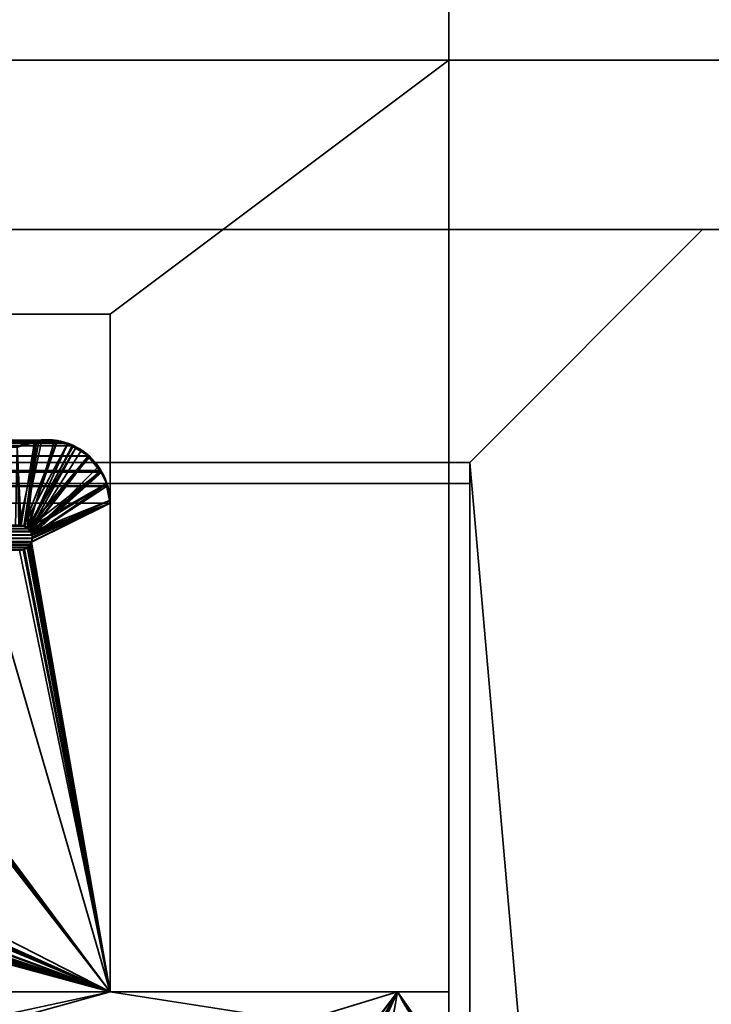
# Model space of a CAD drawing. Header units: millimetres. Extents: x -590 to 3690, y -120 to 127.
# Tile 870 of 903: x 3507.43 to 3515.6, y 4.85 to 16.48. Entities that reach past the tile are written whole.
import ezdxf

# ---------------------------------------------------------------- set-up
doc = ezdxf.new("R2010")
doc.units = ezdxf.units.MM
doc.layers.add('151', color=7, linetype='Continuous', true_color=0xffffff)

# ---------------------------------------------------------------- blocks, each defined once
blk = doc.blocks.new('UG_SURFACE_003')
at = {"layer": '151', "color": 252, "linetype": 'Continuous', "lineweight": 35}
for points in [[(3690, -31.2, 2203), (3690, 108.2, 2203), (2310, 108.2, 2203), (2310, -31.2, 2203)], [(2460, -31.2, 2053), (2460, 108.2, 2053), (3540, 108.2, 2053), (3540, -31.2, 2053)]]:
    blk.add_3dface(points, dxfattribs=at)
blk = doc.blocks.new('UG_SURFACE_170')
at = {"layer": '151', "color": 254, "linetype": 'Continuous', "lineweight": 35}
for points in [[(3524.75, -35, 2033.25), (3524.75, 111.75, 2033.25), (2475.25, 111.75, 2033.25), (2475.25, -35, 2033.25)], [(3505.75, 111.75, 2014.25), (3512.5, 111.75, 2021), (3512.5, 81, 2021), (3500.75, 5, 2009.25)], [(3500.75, 5, 2009.25), (3512.5, 81, 2021), (3504.5, 13, 2013)], [(3508.5, 13, 2017), (3504.5, 13, 2013), (3512.5, 81, 2021), (3512.5, 16, 2021)], [(3512.5, 81, 2021), (3517, 81, 2025.5), (3517, 16, 2025.5), (3512.5, 16, 2021)], [(3517, 16, 2025.5), (3517, -33, 2025.5), (2483, -33, 2025.5), (2483, 16, 2025.5)], [(3517, 16, 2025.5), (2483, 16, 2025.5), (2487.5, 16, 2021), (3512.5, 16, 2021)], [(3512.5, 5, 2021), (3512.5, 16, 2021), (2487.5, 16, 2021), (2487.5, 5, 2021)], [(3512.5, 16, 2021), (3512.5, 5, 2021), (3508.5, 5, 2017), (3508.5, 13, 2017)], [(3508.5, 13, 2017), (3508.5, 5, 2017), (2491.5, 5, 2017), (2491.5, 13, 2017)], [(3508.5, 13, 2017), (2491.5, 13, 2017), (2495.5, 13, 2013), (3504.5, 13, 2013)], [(3512.5, 5, 2021), (2487.5, 5, 2021), (2491.5, 5, 2017), (3508.5, 5, 2017)]]:
    blk.add_3dface(points, dxfattribs=at)
blk = doc.blocks.new('UG_SURFACE_173')
at = {"layer": '151', "color": 254, "linetype": 'Continuous', "lineweight": 35}
for points in [[(3500.798, 107.05, 2009.298), (3500.75, 106.75, 2009.25), (3500.75, 5, 2009.25), (3512.5, 81, 2021)], [(3512.5, 81, -7), (3504.5, 13, -7), (3500.75, 106.75, -7)], [(3504.5, 13, 2013), (3512.5, 81, 2021), (3500.75, 5, 2009.25)], [(3508.5, 13, -7), (3504.5, 13, -7), (3512.5, 81, -7), (3512.5, 16, -7)], [(3504.5, 13, 2013), (3508.5, 13, 2017), (3512.5, 16, 2021), (3512.5, 81, 2021)], [(3512.5, 81, -7), (3517, 81, -7), (3517, 16, -7), (3512.5, 16, -7)], [(3517, 81, 2025.5), (3512.5, 81, 2021), (3512.5, 16, 2021), (3517, 16, 2025.5)], [(3512.5, 16, -7), (3512.5, 5, -7), (3508.5, 5, -7), (3508.5, 13, -7)], [(3508.5, 13, 2017), (3508.5, 5, 2017), (3512.5, 5, 2021), (3512.5, 16, 2021)], [(3512.5, 5, -7), (3512.5, 16, -7), (3512.5, 16, 2021), (3512.5, 5, 2021)], [(3517, 16, 2025.5), (3512.5, 16, 2021), (3512.5, 16, -7), (3517, 16, -7)], [(3508.5, 13, 2017), (3504.5, 13, 2013), (3504.5, 13, -7), (3508.5, 13, -7)], [(3508.5, 13, -7), (3508.5, 5, -7), (3508.5, 5, 2017), (3508.5, 13, 2017)], [(3512.5, 5, 2021), (3508.5, 5, 2017), (3508.5, 5, -7), (3512.5, 5, -7)]]:
    blk.add_3dface(points, dxfattribs=at)
blk = doc.blocks.new('UG_SURFACE_200')
at = {"layer": '151', "color": 46, "linetype": 'Continuous', "lineweight": 35}
for points in [[(2492.162, 11.493, 2016.338), (3507.838, 11.493, 2016.338), (3507.655, 11.513, 2016.155)], [(2492.345, 11.513, 2016.155), (2492.162, 11.493, 2016.338), (3507.655, 11.513, 2016.155)], [(3507.655, 11.513, 2016.155), (3507.606, 11.497, 2016.106), (2492.394, 11.497, 2016.106), (2492.345, 11.513, 2016.155)], [(3507.606, 11.497, 2016.106), (3507.655, 11.513, 2016.155), (3507.494, 10.497, 2015.995), (3507.494, 10.497, 2015.994)], [(3507.529, 10.471, 2016.029), (3507.494, 10.497, 2015.995), (3507.655, 11.513, 2016.155), (3507.838, 11.493, 2016.338)], [(2491.755, 11.329, 2016.745), (3508.245, 11.329, 2016.745), (3508.049, 11.446, 2016.549), (2491.951, 11.446, 2016.549)], [(2491.951, 11.446, 2016.549), (3508.049, 11.446, 2016.549), (3508.001, 11.475, 2016.501)], [(2491.999, 11.475, 2016.501), (2491.951, 11.446, 2016.549), (3508.001, 11.475, 2016.501)], [(3508.001, 11.475, 2016.501), (3507.838, 11.493, 2016.338), (2492.162, 11.493, 2016.338), (2491.999, 11.475, 2016.501)], [(2492.394, 11.497, 2016.106), (3507.606, 11.497, 2016.106), (3507.4, 11.432, 2015.899), (2492.6, 11.432, 2015.899)], [(3507.447, 10.507, 2015.948), (3507.428, 10.511, 2015.929), (3507.4, 11.432, 2015.899), (3507.606, 11.497, 2016.106)], [(3507.494, 10.497, 2015.994), (3507.447, 10.507, 2015.948), (3507.606, 11.497, 2016.106)], [(3507.538, 10.465, 2016.038), (3507.529, 10.471, 2016.029), (3507.838, 11.493, 2016.338), (3508.001, 11.475, 2016.501)], [(3508.001, 11.475, 2016.501), (3508.049, 11.446, 2016.549), (3507.538, 10.465, 2016.038)], [(3507.557, 10.438, 2016.057), (3507.538, 10.465, 2016.038), (3508.049, 11.446, 2016.549), (3508.245, 11.329, 2016.745)], [(2491.745, 11.323, 2016.755), (2491.611, 11.154, 2016.889), (3508.389, 11.154, 2016.889)], [(3508.255, 11.323, 2016.755), (3508.245, 11.329, 2016.745), (2491.755, 11.329, 2016.745), (2491.745, 11.323, 2016.755)], [(2491.745, 11.323, 2016.755), (3508.389, 11.154, 2016.889), (3508.255, 11.323, 2016.755)], [(3507.564, 10.429, 2016.063), (3507.557, 10.438, 2016.057), (3508.245, 11.329, 2016.745), (3508.255, 11.323, 2016.755)], [(3508.255, 11.323, 2016.755), (3508.389, 11.154, 2016.889), (3507.564, 10.429, 2016.063)], [(2491.597, 11.136, 2016.903), (2491.53, 10.974, 2016.97), (3508.47, 10.974, 2016.97)], [(3508.403, 11.136, 2016.903), (3508.389, 11.154, 2016.889), (2491.611, 11.154, 2016.889), (2491.597, 11.136, 2016.903)], [(2491.597, 11.136, 2016.903), (3508.47, 10.974, 2016.97), (3508.403, 11.136, 2016.903)], [(3507.575, 10.396, 2016.075), (3507.564, 10.429, 2016.063), (3508.389, 11.154, 2016.889), (3508.403, 11.136, 2016.903)], [(3508.403, 11.136, 2016.903), (3508.47, 10.974, 2016.97), (3507.575, 10.396, 2016.075)], [(2491.5, 10.768, 2017), (3508.5, 10.768, 2017), (3508.474, 10.964, 2016.974)], [(2491.526, 10.964, 2016.974), (2491.5, 10.768, 2017), (3508.474, 10.964, 2016.974)], [(3508.474, 10.964, 2016.974), (3508.47, 10.974, 2016.97), (2491.53, 10.974, 2016.97), (2491.526, 10.964, 2016.974)], [(3508.47, 10.974, 2016.97), (3507.576, 10.393, 2016.076), (3507.575, 10.396, 2016.075)], [(3508.47, 10.974, 2016.97), (3508.474, 10.964, 2016.974), (3508.5, 10.768, 2017), (3507.576, 10.393, 2016.076)], [(2491.5, 10.768, 2017), (2491.5, 5, 2017), (3508.5, 5, 2017), (3508.5, 10.768, 2017)], [(3508.5, 10.768, 2017), (3508.5, 5, 2017), (3507.558, 10.286, 2016.058), (3507.569, 10.309, 2016.069)], [(3507.569, 10.309, 2016.069), (3507.572, 10.318, 2016.073), (3508.5, 10.768, 2017)], [(3507.572, 10.318, 2016.073), (3507.579, 10.352, 2016.079), (3508.5, 10.768, 2017)], [(3507.579, 10.352, 2016.079), (3507.579, 10.354, 2016.079), (3507.576, 10.393, 2016.076), (3508.5, 10.768, 2017)], [(3507.557, 10.438, 2016.057), (2492.443, 10.438, 2016.057), (2492.462, 10.465, 2016.038)], [(2492.462, 10.465, 2016.038), (2492.471, 10.471, 2016.029), (3507.529, 10.471, 2016.029), (3507.538, 10.465, 2016.038)], [(3507.538, 10.465, 2016.038), (3507.557, 10.438, 2016.057), (2492.462, 10.465, 2016.038)], [(3507.529, 10.471, 2016.029), (2492.471, 10.471, 2016.029), (2492.506, 10.497, 2015.995)], [(2492.553, 10.507, 2015.948), (3507.447, 10.507, 2015.948), (3507.494, 10.497, 2015.994), (2492.506, 10.497, 2015.994)], [(3507.494, 10.497, 2015.995), (3507.529, 10.471, 2016.029), (2492.506, 10.497, 2015.995)], [(3507.428, 10.511, 2015.929), (3507.447, 10.507, 2015.948), (2492.553, 10.507, 2015.948)], [(3507.576, 10.393, 2016.076), (2492.421, 10.354, 2016.079), (2492.424, 10.393, 2016.076)], [(3507.576, 10.393, 2016.076), (3507.579, 10.354, 2016.079), (2492.421, 10.354, 2016.079)], [(2492.421, 10.354, 2016.079), (3507.579, 10.354, 2016.079), (3507.579, 10.352, 2016.079)], [(3507.579, 10.352, 2016.079), (3507.572, 10.318, 2016.073), (2492.421, 10.354, 2016.079)], [(2492.421, 10.352, 2016.079), (2492.421, 10.354, 2016.079), (3507.572, 10.318, 2016.073)], [(3507.572, 10.318, 2016.073), (2492.428, 10.318, 2016.073), (2492.421, 10.352, 2016.079)], [(2492.424, 10.393, 2016.076), (2492.425, 10.396, 2016.075), (3507.575, 10.396, 2016.075), (3507.576, 10.393, 2016.076)], [(3507.564, 10.429, 2016.063), (2492.425, 10.396, 2016.075), (2492.436, 10.429, 2016.063)], [(3507.564, 10.429, 2016.063), (3507.575, 10.396, 2016.075), (2492.425, 10.396, 2016.075)], [(2492.436, 10.429, 2016.063), (2492.443, 10.438, 2016.057), (3507.557, 10.438, 2016.057), (3507.564, 10.429, 2016.063)], [(3507.572, 10.318, 2016.073), (3507.569, 10.309, 2016.069), (2492.431, 10.309, 2016.069), (2492.428, 10.318, 2016.073)], [(2492.442, 10.286, 2016.058), (2492.431, 10.309, 2016.069), (3507.569, 10.309, 2016.069)], [(2492.442, 10.286, 2016.058), (3507.569, 10.309, 2016.069), (3507.558, 10.286, 2016.058)], [(3507.558, 10.286, 2016.058), (3507.547, 10.272, 2016.047), (2492.453, 10.272, 2016.047), (2492.442, 10.286, 2016.058)], [(2492.453, 10.272, 2016.047), (3507.547, 10.272, 2016.047), (3507.528, 10.249, 2016.027)], [(2492.472, 10.249, 2016.027), (2492.453, 10.272, 2016.047), (3507.528, 10.249, 2016.027)], [(3507.528, 10.249, 2016.027), (3507.516, 10.243, 2016.016), (2492.484, 10.243, 2016.016), (2492.472, 10.249, 2016.027)], [(2492.525, 10.22, 2015.975), (2492.484, 10.243, 2016.016), (3507.516, 10.243, 2016.016)], [(2492.525, 10.22, 2015.975), (3507.516, 10.243, 2016.016), (3507.475, 10.22, 2015.975)], [(3507.475, 10.22, 2015.975), (3507.516, 10.243, 2016.016), (3507.528, 10.249, 2016.027), (3508.5, 5, 2017)], [(3508.5, 5, 2017), (3507.528, 10.249, 2016.027), (3507.547, 10.272, 2016.047), (3507.558, 10.286, 2016.058)], [(3507.475, 10.22, 2015.975), (3507.473, 10.22, 2015.973), (2492.527, 10.22, 2015.973), (2492.525, 10.22, 2015.975)], [(2492.527, 10.22, 2015.973), (3507.473, 10.22, 2015.973), (3507.43, 10.213, 2015.93), (2492.57, 10.213, 2015.93)], [(3507.43, 10.213, 2015.93), (3507.303, 10.213, 2015.802), (2492.697, 10.213, 2015.802), (2492.57, 10.213, 2015.93)], [(3508.5, 5, 2017), (3507.174, 9.549, 2015.674), (3507.303, 10.213, 2015.802), (3507.43, 10.213, 2015.93)], [(3508.5, 5, 2017), (3507.43, 10.213, 2015.93), (3507.473, 10.22, 2015.973)], [(3507.473, 10.22, 2015.973), (3507.475, 10.22, 2015.975), (3508.5, 5, 2017)], [(3507.174, 9.549, 2015.674), (3508.5, 5, 2017), (3506.789, 7.267, 2015.289), (3506.787, 7.279, 2015.286)], [(3506.784, 7.199, 2015.284), (3506.789, 7.267, 2015.289), (3508.5, 5, 2017)], [(3506.552, 5.993, 2015.052), (3506.784, 7.199, 2015.284), (3508.5, 5, 2017)], [(3508.5, 5, 2017), (3506.511, 5.87, 2015.012), (3506.552, 5.993, 2015.052)], [(3508.5, 5, 2017), (3506.429, 5.748, 2014.929), (3506.429, 5.748, 2014.929), (3506.507, 5.863, 2015.007)], [(3506.507, 5.863, 2015.007), (3506.511, 5.87, 2015.012), (3508.5, 5, 2017)], [(3506.32, 5.666, 2014.821), (3506.429, 5.748, 2014.929), (3508.5, 5, 2017)], [(3506.194, 5.618, 2014.694), (3506.287, 5.64, 2014.786), (3508.5, 5, 2017), (3504.568, 4.15, 2013.068)], [(3508.5, 5, 2017), (3506.287, 5.64, 2014.786), (3506.32, 5.666, 2014.821)], [(3512.094, 4.669, 2020.594), (2488.104, 5, 2020.396), (2487.931, 4.704, 2020.57)], [(3512.094, 4.669, 2020.594), (3511.896, 5, 2020.396), (2488.104, 5, 2020.396)], [(3511.896, 5, 2020.396), (3508.5, 5, 2017), (2491.5, 5, 2017), (2488.104, 5, 2020.396)], [(3505.429, 4.15, 2013.929), (3504.568, 4.15, 2013.068), (3508.5, 5, 2017)], [(3510.747, 4.647, 2019.247), (3508.108, 4.15, 2016.608), (3505.429, 4.15, 2013.929), (3508.5, 5, 2017)], [(3508.5, 5, 2017), (3511.896, 5, 2020.396), (3510.747, 4.647, 2019.247)], [(3511.272, 4.145, 2019.772), (3511.082, 4.137, 2019.582), (3510.747, 4.647, 2019.247), (3511.896, 5, 2020.396)], [(3511.896, 5, 2020.396), (3511.453, 4.153, 2019.953), (3511.272, 4.145, 2019.772)], [(3511.503, 4.129, 2020.003), (3511.453, 4.153, 2019.953), (3511.896, 5, 2020.396)], [(3511.725, 4.024, 2020.225), (3511.503, 4.129, 2020.003), (3511.896, 5, 2020.396)], [(3511.896, 5, 2020.396), (3512.094, 4.669, 2020.594), (3511.806, 3.986, 2020.306), (3511.725, 4.024, 2020.225)]]:
    blk.add_3dface(points, dxfattribs=at)
blk = doc.blocks.new('UG_SURFACE_201')
at = {"layer": '151', "color": 46, "linetype": 'Continuous', "lineweight": 35}
for points in [[(3507.479, 10.503, -7), (3507.43, 10.51, -7), (3507.629, 11.498, -7), (3507.694, 11.517, -7)], [(3507.694, 11.517, -7), (3507.868, 11.493, -7), (3507.479, 10.503, -7)], [(3507.52, 10.481, 2016.02), (3507.868, 11.487, 2016.368), (3507.711, 11.518, 2016.211), (3507.628, 11.495, 2016.128)], [(3507.628, 11.495, 2016.128), (3507.711, 11.518, 2016.211), (3507.694, 11.517, -7)], [(3507.694, 11.517, -7), (3507.629, 11.498, -7), (3507.628, 11.495, 2016.128)], [(3507.711, 11.518, 2016.211), (3507.868, 11.493, -7), (3507.694, 11.517, -7)], [(3507.711, 11.518, 2016.211), (3507.868, 11.487, 2016.368), (3507.868, 11.493, -7)], [(3507.382, 10.499, 2015.882), (3507.431, 10.508, 2015.931), (3507.4, 11.432, 2015.899)], [(3507.43, 10.51, -7), (3507.421, 10.511, -7), (3507.4, 11.432, -7), (3507.629, 11.498, -7)], [(3507.629, 11.498, -7), (3507.4, 11.432, -7), (3507.4, 11.432, 2015.899)], [(3507.4, 11.432, 2015.899), (3507.628, 11.495, 2016.128), (3507.629, 11.498, -7)], [(3507.628, 11.495, 2016.128), (3507.4, 11.432, 2015.899), (3507.446, 10.51, 2015.946), (3507.479, 10.497, 2015.979)], [(3507.431, 10.508, 2015.931), (3507.446, 10.51, 2015.946), (3507.4, 11.432, 2015.899)], [(3507.479, 10.497, 2015.979), (3507.52, 10.481, 2016.02), (3507.628, 11.495, 2016.128)], [(3507.48, 10.502, -7), (3507.479, 10.503, -7), (3507.868, 11.493, -7), (3507.998, 11.476, -7)], [(3507.998, 11.476, -7), (3508.09, 11.42, -7), (3507.522, 10.478, -7), (3507.48, 10.502, -7)], [(3508.065, 11.449, 2016.565), (3507.868, 11.487, 2016.368), (3507.52, 10.481, 2016.02), (3507.523, 10.478, 2016.022)], [(3507.53, 10.473, -7), (3507.522, 10.478, -7), (3508.09, 11.42, -7), (3508.244, 11.328, -7)], [(3507.523, 10.478, 2016.022), (3507.55, 10.447, 2016.05), (3508.097, 11.431, 2016.598), (3508.065, 11.449, 2016.565)], [(3508.161, 11.396, 2016.66), (3508.097, 11.431, 2016.598), (3507.55, 10.447, 2016.05), (3507.56, 10.437, 2016.059)], [(3507.56, 10.437, 2016.059), (3508.24, 11.319, 2016.74), (3508.161, 11.396, 2016.66)], [(3507.998, 11.476, -7), (3507.868, 11.493, -7), (3507.868, 11.487, 2016.368)], [(3507.868, 11.487, 2016.368), (3508.065, 11.449, 2016.565), (3507.998, 11.476, -7)], [(3508.09, 11.42, -7), (3507.998, 11.476, -7), (3508.065, 11.449, 2016.565)], [(3508.065, 11.449, 2016.565), (3508.097, 11.431, 2016.598), (3508.09, 11.42, -7)], [(3508.244, 11.328, -7), (3508.09, 11.42, -7), (3508.097, 11.431, 2016.598)], [(3508.097, 11.431, 2016.598), (3508.161, 11.396, 2016.66), (3508.244, 11.328, -7)], [(3508.161, 11.396, 2016.66), (3508.24, 11.319, 2016.74), (3508.244, 11.328, -7)], [(3508.244, 11.328, -7), (3508.26, 11.318, -7), (3507.53, 10.473, -7)], [(3507.53, 10.473, -7), (3508.26, 11.318, -7), (3508.384, 11.143, -7)], [(3508.361, 11.203, 2016.861), (3508.24, 11.319, 2016.74), (3507.56, 10.437, 2016.059), (3507.569, 10.412, 2016.069)], [(3508.26, 11.318, -7), (3508.244, 11.328, -7), (3508.24, 11.319, 2016.74)], [(3508.384, 11.143, -7), (3508.26, 11.318, -7), (3508.24, 11.319, 2016.74)], [(3508.24, 11.319, 2016.74), (3508.361, 11.203, 2016.861), (3508.384, 11.143, -7)], [(3507.569, 10.412, 2016.069), (3508.389, 11.145, 2016.889), (3508.361, 11.203, 2016.861)], [(3508.361, 11.203, 2016.861), (3508.389, 11.145, 2016.889), (3508.384, 11.143, -7)], [(3507.53, 10.473, -7), (3508.384, 11.143, -7), (3508.437, 11.068, -7), (3508.452, 10.996, -7)], [(3507.569, 10.412, 2016.069), (3507.576, 10.393, 2016.076), (3508.389, 11.145, 2016.889)], [(3508.461, 10.996, 2016.961), (3508.389, 11.145, 2016.889), (3507.576, 10.393, 2016.076)], [(3508.437, 11.068, -7), (3508.384, 11.143, -7), (3508.389, 11.145, 2016.889)], [(3508.389, 11.145, 2016.889), (3508.461, 10.996, 2016.961), (3508.437, 11.068, -7)], [(3508.461, 10.996, 2016.961), (3508.452, 10.996, -7), (3508.437, 11.068, -7)], [(3507.549, 10.447, -7), (3507.53, 10.473, -7), (3508.452, 10.996, -7)], [(3508.452, 10.996, -7), (3508.493, 10.799, -7), (3507.565, 10.425, -7), (3507.549, 10.447, -7)], [(3507.576, 10.393, 2016.076), (3508.496, 10.799, 2016.995), (3508.47, 10.979, 2016.97), (3508.461, 10.996, 2016.961)], [(3508.493, 10.799, -7), (3508.452, 10.996, -7), (3508.461, 10.996, 2016.961)], [(3508.461, 10.996, 2016.961), (3508.47, 10.979, 2016.97), (3508.493, 10.799, -7)], [(3508.47, 10.979, 2016.97), (3508.496, 10.799, 2016.995), (3508.493, 10.799, -7)], [(3507.546, 10.272, -7), (3507.569, 10.309, -7), (3508.5, 10.768, -7), (3508.5, 5, -7)], [(3507.568, 10.413, -7), (3507.565, 10.425, -7), (3508.493, 10.799, -7), (3508.5, 10.768, -7)], [(3508.5, 10.768, -7), (3507.574, 10.39, -7), (3507.568, 10.413, -7)], [(3508.5, 10.768, -7), (3507.569, 10.309, -7), (3507.57, 10.309, -7)], [(3507.57, 10.309, -7), (3507.577, 10.352, -7), (3508.5, 10.768, -7)], [(3508.5, 5, 2017), (3508.5, 10.768, 2017), (3507.579, 10.35, 2016.079), (3507.57, 10.309, 2016.07)], [(3508.5, 10.768, -7), (3507.579, 10.367, -7), (3507.574, 10.39, -7)], [(3508.5, 10.768, 2017), (3508.496, 10.799, 2016.995), (3507.576, 10.393, 2016.076), (3507.576, 10.391, 2016.076)], [(3507.576, 10.391, 2016.076), (3507.579, 10.352, 2016.079), (3508.5, 10.768, 2017)], [(3507.577, 10.352, -7), (3507.579, 10.367, -7), (3508.5, 10.768, -7)], [(3507.579, 10.352, 2016.079), (3507.579, 10.35, 2016.079), (3508.5, 10.768, 2017)], [(3508.5, 10.768, -7), (3508.493, 10.799, -7), (3508.496, 10.799, 2016.995)], [(3508.496, 10.799, 2016.995), (3508.5, 10.768, 2017), (3508.5, 10.768, -7)], [(3508.5, 10.768, 2017), (3508.5, 5, 2017), (3508.5, 5, -7), (3508.5, 10.768, -7)], [(3507.421, 10.511, -7), (3507.431, 10.508, 2015.931), (3507.382, 10.499, 2015.882)], [(3507.421, 10.511, -7), (3507.43, 10.51, -7), (3507.431, 10.508, 2015.931)], [(3507.431, 10.508, 2015.931), (3507.43, 10.51, -7), (3507.479, 10.503, -7)], [(3507.479, 10.503, -7), (3507.446, 10.51, 2015.946), (3507.431, 10.508, 2015.931)], [(3507.479, 10.503, -7), (3507.479, 10.497, 2015.979), (3507.446, 10.51, 2015.946)], [(3507.479, 10.503, -7), (3507.48, 10.502, -7), (3507.479, 10.497, 2015.979)], [(3507.479, 10.497, 2015.979), (3507.48, 10.502, -7), (3507.522, 10.478, -7)], [(3507.522, 10.478, -7), (3507.52, 10.481, 2016.02), (3507.479, 10.497, 2015.979)], [(3507.522, 10.478, -7), (3507.523, 10.478, 2016.022), (3507.52, 10.481, 2016.02)], [(3507.523, 10.478, 2016.022), (3507.522, 10.478, -7), (3507.53, 10.473, -7)], [(3507.549, 10.447, -7), (3507.55, 10.447, 2016.05), (3507.523, 10.478, 2016.022)], [(3507.523, 10.478, 2016.022), (3507.53, 10.473, -7), (3507.549, 10.447, -7)], [(3507.55, 10.447, 2016.05), (3507.549, 10.447, -7), (3507.565, 10.425, -7)], [(3507.565, 10.425, -7), (3507.56, 10.437, 2016.059), (3507.55, 10.447, 2016.05)], [(3507.565, 10.425, -7), (3507.569, 10.412, 2016.069), (3507.56, 10.437, 2016.059)], [(3507.565, 10.425, -7), (3507.568, 10.413, -7), (3507.569, 10.412, 2016.069)], [(3507.569, 10.412, 2016.069), (3507.568, 10.413, -7), (3507.574, 10.39, -7)], [(3507.574, 10.39, -7), (3507.576, 10.393, 2016.076), (3507.569, 10.412, 2016.069)], [(3507.577, 10.352, -7), (3507.57, 10.309, 2016.07), (3507.579, 10.35, 2016.079)], [(3507.577, 10.352, -7), (3507.57, 10.309, -7), (3507.57, 10.309, 2016.07)], [(3507.57, 10.309, 2016.07), (3507.57, 10.309, 2016.07), (3507.577, 10.352, -7)], [(3507.574, 10.39, -7), (3507.576, 10.391, 2016.076), (3507.576, 10.393, 2016.076)], [(3507.576, 10.391, 2016.076), (3507.574, 10.39, -7), (3507.579, 10.367, -7)], [(3507.579, 10.367, -7), (3507.579, 10.352, 2016.079), (3507.576, 10.391, 2016.076)], [(3507.579, 10.367, -7), (3507.577, 10.352, -7), (3507.579, 10.352, 2016.079)], [(3507.579, 10.35, 2016.079), (3507.579, 10.352, 2016.079), (3507.577, 10.352, -7)], [(3507.518, 10.246, 2016.018), (3507.485, 10.224, 2015.985), (3508.5, 5, 2017)], [(3507.485, 10.224, 2015.985), (3507.518, 10.246, 2016.018), (3507.518, 10.245, -7)], [(3507.518, 10.245, -7), (3507.488, 10.225, -7), (3507.485, 10.224, 2015.985)], [(3507.488, 10.225, -7), (3507.518, 10.245, -7), (3507.537, 10.259, -7), (3508.5, 5, -7)], [(3508.5, 5, 2017), (3507.542, 10.264, 2016.042), (3507.518, 10.246, 2016.018)], [(3507.518, 10.246, 2016.018), (3507.542, 10.264, 2016.042), (3507.537, 10.259, -7)], [(3507.537, 10.259, -7), (3507.518, 10.245, -7), (3507.518, 10.246, 2016.018)], [(3508.5, 5, -7), (3507.537, 10.259, -7), (3507.546, 10.272, -7)], [(3507.546, 10.272, -7), (3507.537, 10.259, -7), (3507.542, 10.264, 2016.042)], [(3507.547, 10.272, 2016.047), (3507.542, 10.264, 2016.042), (3508.5, 5, 2017)], [(3507.542, 10.264, 2016.042), (3507.547, 10.272, 2016.047), (3507.546, 10.272, -7)], [(3507.569, 10.309, -7), (3507.546, 10.272, -7), (3507.547, 10.272, 2016.047)], [(3508.5, 5, 2017), (3507.57, 10.309, 2016.07), (3507.57, 10.309, 2016.07), (3507.547, 10.272, 2016.047)], [(3507.57, 10.309, -7), (3507.569, 10.309, -7), (3507.547, 10.272, 2016.047)], [(3507.547, 10.272, 2016.047), (3507.57, 10.309, 2016.07), (3507.57, 10.309, -7)], [(3508.5, 5, -7), (3507.174, 9.549, -7), (3507.303, 10.213, -7), (3507.43, 10.213, -7)], [(3507.43, 10.213, 2015.93), (3507.303, 10.213, 2015.802), (3507.174, 9.549, 2015.674), (3508.5, 5, 2017)], [(3507.43, 10.213, 2015.93), (3507.43, 10.213, -7), (3507.303, 10.213, -7), (3507.303, 10.213, 2015.802)], [(3508.5, 5, -7), (3507.43, 10.213, -7), (3507.478, 10.223, -7)], [(3507.478, 10.223, -7), (3507.43, 10.213, -7), (3507.43, 10.213, 2015.93)], [(3507.43, 10.213, 2015.93), (3507.478, 10.222, 2015.978), (3507.478, 10.223, -7)], [(3507.478, 10.222, 2015.978), (3507.43, 10.213, 2015.93), (3508.5, 5, 2017)], [(3507.478, 10.223, -7), (3507.488, 10.225, -7), (3508.5, 5, -7)], [(3507.488, 10.225, -7), (3507.478, 10.223, -7), (3507.478, 10.222, 2015.978)], [(3507.478, 10.222, 2015.978), (3507.485, 10.224, 2015.985), (3507.488, 10.225, -7)], [(3508.5, 5, 2017), (3507.485, 10.224, 2015.985), (3507.478, 10.222, 2015.978)], [(3507.174, 9.549, -7), (3508.5, 5, -7), (3506.784, 7.302, -7), (3506.767, 7.348, -7)], [(3508.5, 5, 2017), (3507.174, 9.549, 2015.674), (3506.783, 7.308, 2015.283), (3506.786, 7.271, 2015.285)], [(3506.784, 7.199, -7), (3506.784, 7.272, -7), (3506.784, 7.302, -7), (3508.5, 5, -7)], [(3508.5, 5, 2017), (3506.788, 7.228, 2015.288), (3506.784, 7.199, 2015.284)], [(3506.786, 7.271, 2015.285), (3506.788, 7.228, 2015.288), (3508.5, 5, 2017)], [(3506.552, 5.993, -7), (3506.784, 7.199, -7), (3508.5, 5, -7)], [(3506.784, 7.199, 2015.284), (3506.552, 5.993, 2015.052), (3508.5, 5, 2017)], [(3506.511, 5.886, -7), (3506.552, 5.993, -7), (3508.5, 5, -7)], [(3508.5, 5, 2017), (3506.552, 5.993, 2015.052), (3506.513, 5.887, 2015.013)], [(3506.429, 5.76, -7), (3506.491, 5.832, -7), (3508.5, 5, -7)], [(3508.5, 5, 2017), (3506.496, 5.84, 2014.996), (3506.431, 5.762, 2014.931)], [(3508.5, 5, -7), (3506.491, 5.832, -7), (3506.511, 5.886, -7)], [(3506.513, 5.887, 2015.013), (3506.496, 5.84, 2014.996), (3508.5, 5, 2017)], [(3506.356, 5.688, -7), (3506.379, 5.701, -7), (3508.5, 5, -7)], [(3506.385, 5.706, 2014.885), (3506.359, 5.685, 2014.859), (3508.5, 5, 2017)], [(3508.5, 5, -7), (3506.379, 5.701, -7), (3506.429, 5.76, -7)], [(3506.431, 5.762, 2014.931), (3506.385, 5.706, 2014.885), (3508.5, 5, 2017)], [(3506.217, 5.622, 2014.717), (3506.155, 5.595, 2014.655), (3504.568, 4.15, 2013.068), (3508.5, 5, 2017)], [(3506.219, 5.614, -7), (3506.229, 5.615, -7), (3508.5, 5, -7), (3504.568, 4.15, -7)], [(3508.5, 5, 2017), (3506.359, 5.685, 2014.859), (3506.358, 5.685, 2014.858), (3506.217, 5.622, 2014.717)], [(3508.5, 5, -7), (3506.229, 5.615, -7), (3506.356, 5.688, -7)], [(3505.429, 4.15, -7), (3504.568, 4.15, -7), (3508.5, 5, -7)], [(3508.5, 5, 2017), (3504.568, 4.15, 2013.068), (3505.429, 4.15, 2013.929)], [(3510.747, 4.647, -7), (3508.108, 4.15, -7), (3505.429, 4.15, -7), (3508.5, 5, -7)], [(3508.5, 5, 2017), (3505.429, 4.15, 2013.929), (3508.108, 4.15, 2016.608), (3510.747, 4.647, 2019.247)], [(3508.5, 5, -7), (3511.896, 5, -7), (3510.747, 4.647, -7)], [(3510.747, 4.647, 2019.247), (3511.896, 5, 2020.396), (3508.5, 5, 2017)], [(3511.896, 5, 2020.396), (3511.896, 5, -7), (3508.5, 5, -7), (3508.5, 5, 2017)], [(3511.251, 4.148, -7), (3511.082, 4.137, -7), (3510.747, 4.647, -7), (3511.896, 5, -7)], [(3511.896, 5, 2020.396), (3510.747, 4.647, 2019.247), (3511.082, 4.137, 2019.582), (3511.25, 4.138, 2019.75)], [(3511.25, 4.138, 2019.75), (3511.5, 4.14, 2020), (3511.896, 5, 2020.396)], [(3511.896, 5, -7), (3511.415, 4.159, -7), (3511.251, 4.148, -7)], [(3511.495, 4.13, -7), (3511.415, 4.159, -7), (3511.896, 5, -7)], [(3511.896, 5, -7), (3511.728, 4.043, -7), (3511.495, 4.13, -7)], [(3511.5, 4.14, 2020), (3511.507, 4.14, 2020.007), (3511.896, 5, 2020.396)], [(3511.896, 5, 2020.396), (3511.507, 4.14, 2020.007), (3511.721, 4.016, 2020.221)], [(3511.721, 4.016, 2020.221), (3511.863, 3.934, 2020.363), (3512.076, 4.695, 2020.576), (3511.896, 5, 2020.396)], [(3511.728, 4.043, -7), (3511.896, 5, -7), (3512.302, 4.422, -7)], [(3512.302, 4.422, -7), (3511.896, 5, -7), (3511.896, 5, 2020.396)], [(3511.896, 5, 2020.396), (3512.076, 4.695, 2020.576), (3512.302, 4.422, -7)]]:
    blk.add_3dface(points, dxfattribs=at)
blk = doc.blocks.new('UG_SURFACE_208')
at = {"layer": '151', "color": 14, "linetype": 'Continuous', "lineweight": 35}
for points in [[(3516.8, 14, 2025.3), (3515.5, 14, 2024), (2484.5, 14, 2024), (2483.2, 14, 2025.3)], [(3516.8, -35, 2025.3), (3516.8, 14, 2025.3), (2483.2, 14, 2025.3), (2483.2, -35, 2025.3)], [(3515.5, 14, 2024), (3512.75, 11.25, 2021.25), (2487.25, 11.25, 2021.25), (2484.5, 14, 2024)], [(3512.75, 11.25, 2021.25), (3515.5, 14, 2024), (3516.8, 14, 2025.3), (3516.8, -35, 2025.3)], [(3512.75, 11.25, 2021.25), (3512.75, -47, 2021.25), (2487.25, -47, 2021.25), (2487.25, 11.25, 2021.25)], [(3516.8, -35, 2025.3), (3512.75, -47, 2021.25), (3512.75, 11.25, 2021.25)]]:
    blk.add_3dface(points, dxfattribs=at)
blk = doc.blocks.new('UG_SURFACE_209')
at = {"layer": '151', "color": 7, "linetype": 'Continuous', "lineweight": 35}
for points in [[(2487.25, 11, 2021.25), (2487.25, -47, 2021.25), (3512.75, -47, 2021.25), (3512.75, 11, 2021.25)], [(3512.5, 11, 2021), (2487.5, 11, 2021), (2487.25, 11, 2021.25), (3512.75, 11, 2021.25)], [(3512.5, 11, 2021), (3512.5, -47, 2021), (2487.5, -47, 2021), (2487.5, 11, 2021)], [(3512.5, -47, 2021), (3512.5, 11, 2021), (3512.75, 11, 2021.25), (3512.75, -47, 2021.25)]]:
    blk.add_3dface(points, dxfattribs=at)
blk = doc.blocks.new('UG_SURFACE_210')
at = {"layer": '151', "color": 14, "linetype": 'Continuous', "lineweight": 35}
for points in [[(3515.5, 14, -7), (3512.75, 11.25, -7), (3512.75, 11.25, 2021.25), (3515.5, 14, 2024)], [(3512.75, 11.25, -7), (3515.5, 14, -7), (3516.8, 14, -7), (3516.8, -35, -7)], [(3516.8, -35, 2025.3), (3516.8, 14, 2025.3), (3515.5, 14, 2024), (3512.75, 11.25, 2021.25)], [(3516.8, 14, 2025.3), (3516.8, 14, -7), (3515.5, 14, -7), (3515.5, 14, 2024)], [(3512.75, 11.25, -7), (3512.75, -47, -7), (3512.75, -47, 2021.25), (3512.75, 11.25, 2021.25)], [(3516.8, -35, -7), (3512.75, -47, -7), (3512.75, 11.25, -7)], [(3512.75, 11.25, 2021.25), (3512.75, -47, 2021.25), (3516.8, -35, 2025.3)]]:
    blk.add_3dface(points, dxfattribs=at)
blk = doc.blocks.new('UG_SURFACE_212')
at = {"layer": '151', "color": 7, "linetype": 'Continuous', "lineweight": 35}
for points in [[(3512.75, -47, 2021.25), (3512.75, 11, 2021.25), (3512.5, 11, 2021), (3512.5, -47, 2021)], [(3512.5, 11, 2021), (3512.75, 11, 2021.25), (3512.75, 11, -7), (3512.5, 11, -7)], [(3512.5, 11, -7), (3512.75, 11, -7), (3512.75, -47, -7), (3512.5, -47, -7)], [(3512.5, 11, -7), (3512.5, -47, -7), (3512.5, -47, 2021), (3512.5, 11, 2021)], [(3512.75, 11, 2021.25), (3512.75, -47, 2021.25), (3512.75, -47, -7), (3512.75, 11, -7)]]:
    blk.add_3dface(points, dxfattribs=at)

msp = doc.modelspace()

# ---------------------------------------------------------------- linework, layer by layer
at = {"layer": '151', "color": 252, "linetype": 'Continuous', "lineweight": -3, "true_color": 0x939598}
for p, q in [((3517, 16, 2025.5), (2483, 16, 2025.5)), ((3512.5, 16, 2021), (2487.5, 16, 2021)), ((3512.5, 16, 2021), (3512.5, 5, 2021)), ((3517, 16, 2025.5), (3512.5, 16, 2021)), ((3512.5, 16, -7), (3512.5, 16, 2021)), ((3512.5, 16, 2021), (3517, 16, 2025.5)), ((3512.5, 5, -7), (3512.5, 16, -7)), ((3512.5, 16, -7), (3517, 16, -7)), ((3512.5, 5, 2021), (3512.5, 16, 2021)), ((3516.8, 14, 2025.3), (2483.2, 14, 2025.3)), ((3515.5, 14, 2024), (2484.5, 14, 2024)), ((3515.5, 14, 2024), (3512.75, 11.25, 2021.25)), ((3515.5, 14, 2024), (3512.75, 11.25, 2021.25)), ((3515.5, 14, -7), (3512.75, 11.25, -7)), ((3515.5, 14, -7), (3515.5, 14, 2024)), ((3515.5, 14, -7), (3516.8, 14, -7)), ((3515.5, 14, 2024), (3516.8, 14, 2025.3)), ((3516.8, 14, 2025.3), (3515.5, 14, 2024)), ((3508.5, 13, 2017), (2491.5, 13, 2017)), ((3508.5, 13, 2017), (3504.5, 13, 2013)), ((3504.5, 13, -7), (3508.5, 13, -7)), ((3504.5, 13, 2013), (3508.5, 13, 2017)), ((3508.5, 13, -7), (3508.5, 5, -7)), ((3508.5, 5, 2017), (3508.5, 13, 2017)), ((3508.5, 13, 2017), (3508.5, 5, 2017)), ((3508.5, 13, -7), (3508.5, 13, 2017)), ((3512.75, 11.25, 2021.25), (2487.25, 11.25, 2021.25)), ((3512.75, 11.25, 2021.25), (3512.75, -47, 2021.25)), ((3512.75, 11.25, -7), (3512.75, -47, -7)), ((3512.75, 11.25, 2021.25), (3512.75, -47, 2021.25)), ((3512.75, 11.25, -7), (3512.75, 11.25, 2021.25)), ((3512.75, 11, 2021.25), (2487.25, 11, 2021.25)), ((3512.5, 11, 2021), (2487.5, 11, 2021)), ((3512.5, 11, 2021), (3512.5, -47, 2021)), ((3512.75, 11, 2021.25), (3512.5, 11, 2021)), ((3512.5, 11, 2021), (3512.5, -47, 2021)), ((3512.5, 11, -7), (3512.75, 11, -7)), ((3512.5, 11, -7), (3512.5, -47, -7)), ((3512.5, 11, 2021), (3512.75, 11, 2021.25)), ((3512.5, 11, -7), (3512.5, 11, 2021)), ((3512.75, 11, 2021.25), (3512.75, -47, 2021.25)), ((3512.75, 11, 2021.25), (3512.75, -47, 2021.25)), ((3512.75, 11, -7), (3512.75, -47, -7)), ((3512.75, 11, -7), (3512.75, 11, 2021.25)), ((3508.5, 10.768, 2017), (2491.5, 10.768, 2017)), ((3508.5, 10.768, 2017), (3508.5, 5, 2017)), ((3508.5, 10.768, -7), (3508.5, 10.768, 2017)), ((3508.5, 5, 2017), (3508.5, 10.768, 2017)), ((3508.5, 10.768, -7), (3508.5, 5, -7)), ((3512.5, 5, 2021), (2487.5, 5, 2021)), ((3511.896, 5, 2020.396), (2488.104, 5, 2020.396)), ((3508.5, 5, 2017), (2491.5, 5, 2017)), ((3508.5, 5, 2017), (2491.5, 5, 2017)), ((3508.5, 5, -7), (3508.5, 5, 2017)), ((3508.5, 5, -7), (3512.5, 5, -7)), ((3512.5, 5, 2021), (3508.5, 5, 2017)), ((3508.5, 5, 2017), (3512.5, 5, 2021)), ((3508.5, 5, 2017), (3511.896, 5, 2020.396)), ((3508.5, 5, -7), (3511.896, 5, -7)), ((3511.896, 5, 2020.396), (3508.5, 5, 2017)), ((3508.5, 5, -7), (3508.5, 5, 2017)), ((3511.896, 5, -7), (3511.896, 5, 2020.396)), ((3512.5, 5, -7), (3512.5, 5, 2021))]:
    msp.add_line(p, q, dxfattribs=at)
at = {"layer": '151', "color": 252, "linetype": 'Continuous', "lineweight": -3, "true_color": 0x939598, "extrusion": (0, 0, -1)}
msp.add_arc((-3507.749, 10.768, 7), 0.751, 62.2347, 180, dxfattribs=at)
at = {"layer": '151', "color": 252, "linetype": 'Continuous', "lineweight": -3, "true_color": 0x939598}
for centre, radius, start, end in [((3507.43, 10.362, -7), 0.149, 270, 116.7246), ((3513.898, 5.971, -7), 2.225, 205.8891, 224.1597)]:
    msp.add_arc(centre, radius, start, end, dxfattribs=at)
for points, knots in [([(3508.5, 10.768, 2017), (3508.5, 10.834, 2017), (3508.491, 10.902, 2016.991), (3508.457, 11.026, 2016.957), (3508.433, 11.085, 2016.933), (3508.362, 11.21, 2016.862), (3508.311, 11.272, 2016.811), (3508.178, 11.393, 2016.678), (3508.09, 11.443, 2016.59), (3507.889, 11.515, 2016.389), (3507.77, 11.527, 2016.27), (3507.568, 11.502, 2016.068), (3507.481, 11.475, 2015.981), (3507.4, 11.432, 2015.9)], [0, 0, 0, 0, 0.103365, 0.103365, 0.20588, 0.20588, 0.351028, 0.351028, 0.553091, 0.553091, 0.808468, 0.808468, 1, 1, 1, 1]), ([(3507.363, 10.495, 2015.863), (3507.384, 10.506, 2015.884), (3507.406, 10.511, 2015.906), (3507.451, 10.512, 2015.951), (3507.473, 10.507, 2015.973), (3507.51, 10.489, 2016.01), (3507.525, 10.479, 2016.025), (3507.548, 10.455, 2016.048), (3507.557, 10.443, 2016.057), (3507.569, 10.418, 2016.069), (3507.573, 10.406, 2016.073), (3507.579, 10.38, 2016.079), (3507.58, 10.366, 2016.08), (3507.578, 10.34, 2016.078), (3507.576, 10.329, 2016.076), (3507.569, 10.306, 2016.069), (3507.564, 10.296, 2016.064), (3507.55, 10.271, 2016.05), (3507.539, 10.259, 2016.039), (3507.512, 10.235, 2016.012), (3507.494, 10.226, 2015.994), (3507.461, 10.215, 2015.961), (3507.445, 10.213, 2015.945), (3507.43, 10.213, 2015.93)], [0, 0, 0, 0, 0.141548, 0.141548, 0.284666, 0.284666, 0.389443, 0.389443, 0.46611, 0.46611, 0.526803, 0.526803, 0.58803, 0.58803, 0.641999, 0.641999, 0.697808, 0.697808, 0.78399, 0.78399, 0.903767, 0.903767, 1, 1, 1, 1]), ([(3511.896, 5, 2020.396), (3511.925, 4.94, 2020.425), (3511.957, 4.883, 2020.457), (3512.023, 4.773, 2020.523), (3512.058, 4.72, 2020.558), (3512.159, 4.58, 2020.659), (3512.229, 4.497, 2020.729), (3512.302, 4.422, 2020.802)], [0, 0, 0, 0, 0.264997, 0.264997, 0.529897, 0.529897, 1, 1, 1, 1])]:
    msp.add_open_spline(points, degree=3, knots=knots, dxfattribs=at)
for points, weights in [([(3508.5, 10.768, 2017), (3508.5, 11.192, 2017), (3508.229, 11.563, 2016.729), (3507.774, 11.63, 2016.274), (3507.4, 11.432, 2015.9)], [1, 0.758396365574, 0.677861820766, 0.758396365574, 1]), ([(3512.302, 4.422, 2020.802), (3512.178, 4.549, 2020.678), (3512.068, 4.689, 2020.568), (3511.974, 4.84, 2020.474), (3511.896, 5, 2020.396)], [1, 0.993658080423, 0.991544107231, 0.993658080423, 1])]:
    msp.add_rational_spline(points, weights, degree=4, dxfattribs=at)
msp.add_rational_spline([(3507.363, 10.495, 2015.863), (3507.401, 10.514, 2015.901), (3507.452, 10.522, 2015.952), (3507.499, 10.501, 2015.999), (3507.562, 10.444, 2016.062), (3507.587, 10.399, 2016.087), (3507.585, 10.348, 2016.085), (3507.554, 10.269, 2016.054), (3507.521, 10.229, 2016.021), (3507.472, 10.213, 2015.972), (3507.43, 10.213, 2015.93)], [1, 1, 0.979485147, 1, 1, 0.979485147, 1, 1, 0.979485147, 1, 1], degree=4, knots=[0, 0, 0, 0, 0, 0.333333, 0.333333, 0.333333, 0.666667, 0.666667, 0.666667, 1, 1, 1, 1, 1], dxfattribs=at)

# ---------------------------------------------------------------- block references
for name in ['UG_SURFACE_170', 'UG_SURFACE_173', 'UG_SURFACE_003', 'UG_SURFACE_208', 'UG_SURFACE_210', 'UG_SURFACE_200', 'UG_SURFACE_201', 'UG_SURFACE_209', 'UG_SURFACE_212']:
    msp.add_blockref(name, (0, 0), dxfattribs=at)

doc.saveas('drawing.dxf')
